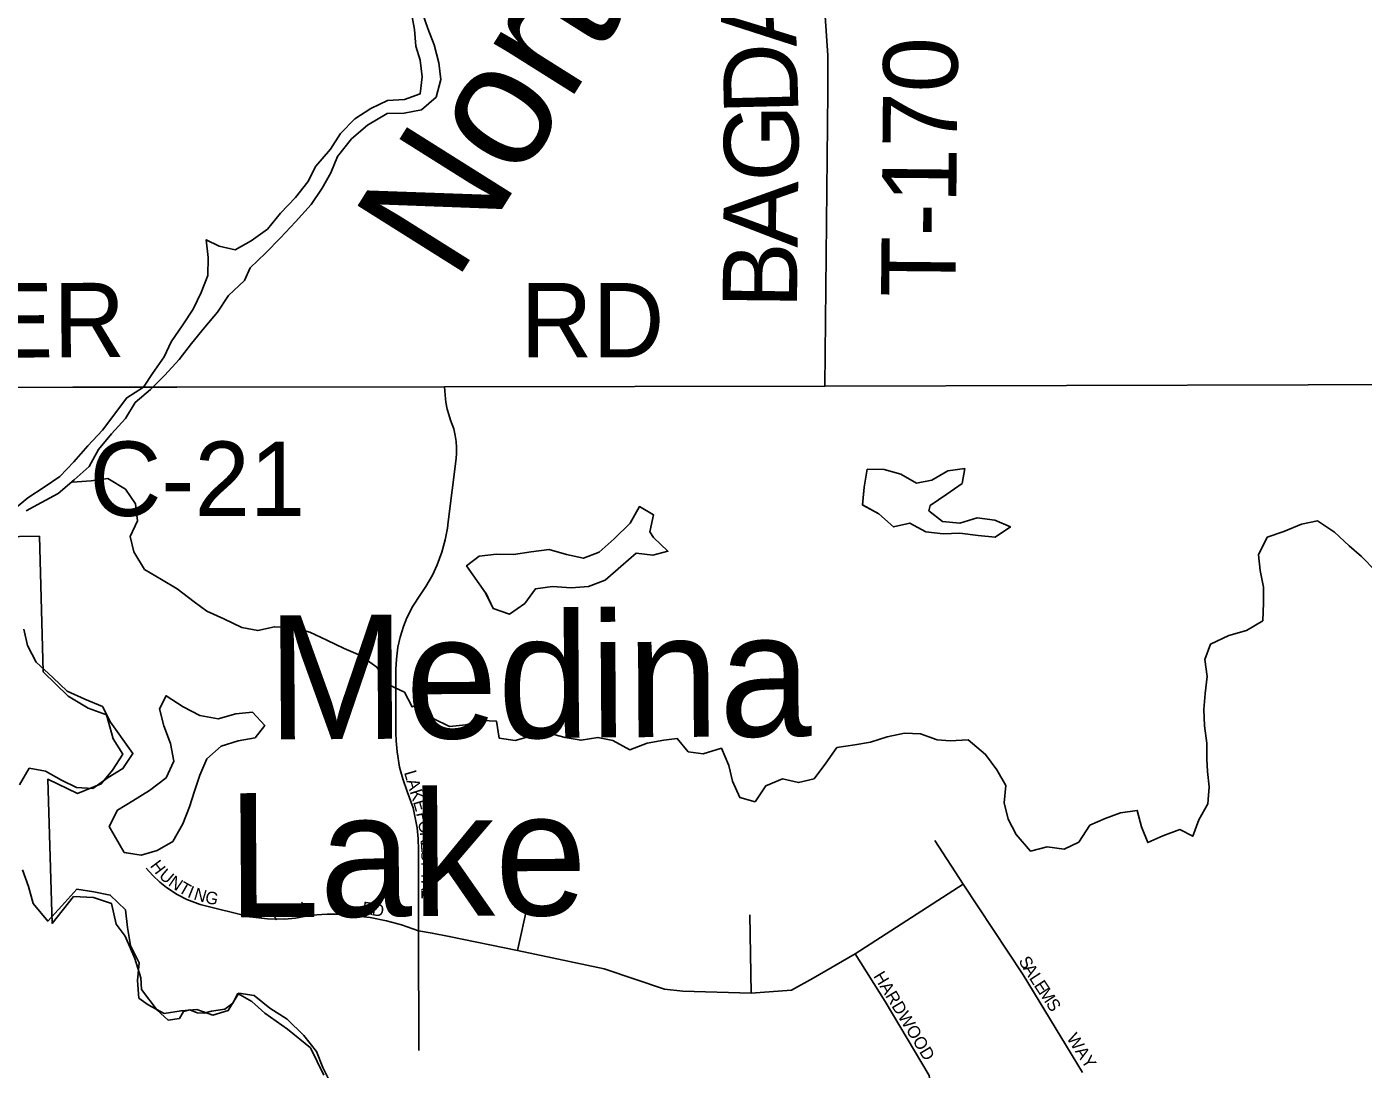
# Model space of a CAD drawing. Extents: x 1985906 to 2277390, y 930619 to 1324581.
# Drawn here: x 2154647 to 2160035, y 1146380 to 1150582 of the extents above; entities that cross this region are included whole.
import ezdxf

# ---------------------------------------------------------------- set-up
doc = ezdxf.new("R2010")
doc.units = 0
for name, color, linetype in [('GM_X_Corporation', 7, 'Continuous'), ('GM_X_County_Road', 7, 'Continuous'), ('GM_X_County_Road_Text', 7, 'Continuous'), ('GM_X_Major_Lake', 7, 'Continuous'), ('GM_X_Major_River_Text', 7, 'Continuous'), ('GM_X_Minor_Lake', 7, 'Continuous'), ('GM_X_Minor_River', 7, 'Continuous'), ('GM_X_Minor_River_Text', 7, 'Continuous'), ('GM_X_Township_Road', 7, 'Continuous'), ('GM_X_Township_Road_Text', 7, 'Continuous'), ('GM_X_Township_Subdivision', 7, 'Continuous'), ('GM_X_Township_Subdivision_Text', 7, 'Continuous')]:
    doc.layers.add(name, color=color, linetype=linetype)

msp = doc.modelspace()

# ---------------------------------------------------------------- linework, layer by layer
at = {"layer": 'GM_X_Corporation'}
msp.add_lwpolyline([(2152446.7, 1148490.8), (2154698.5, 1148528.8), (2154713.9, 1147981.8), (2154814.7, 1147884.6), (2154895.1, 1147835.4), (2154969.4, 1147808.1), (2154996.3, 1147712.2), (2155034.8, 1147650.5), (2154993.5, 1147585.9), (2154948.1, 1147531.3), (2154852.6, 1147492.2), (2154732.1, 1147549), (2154749.8, 1146968), (2154836.6, 1147077.1), (2154916.6, 1147072), (2154988.8, 1147048.7), (2155007.6, 1146964.7), (2155044, 1146917), (2155082.9, 1146827.2), (2155107.6, 1146749.3), (2155110.1, 1146701.2), (2155172.9, 1146617.7), (2155217.2, 1146578.1), (2155263.1, 1146584.6), (2155278.8, 1146612.8), (2155304.8, 1146619.1), (2155334.8, 1146607.4), (2155360.9, 1146605.7), (2155392.7, 1146614), (2155446.6, 1146622.6), (2155478.4, 1146647), (2155498, 1146685.3), (2155554.2, 1146653.8), (2155606.6, 1146606.3), (2155699.2, 1146541.1), (2155791.9, 1146466), (2155844.9, 1146356.3)], dxfattribs=at)
at = {"layer": 'GM_X_County_Road'}
for points in [[(2152637.1, 1149118), (2152637.8, 1149118), (2153784.4, 1149127.4), (2154832.9, 1149129)], [(2154832.9, 1149129), (2154834.6, 1149129), (2155251.1, 1149129.6)], [(2155251.1, 1149129.6), (2155252.6, 1149129.6), (2156332, 1149131.2), (2157865.1, 1149133.6), (2160787.6, 1149141.8)]]:
    msp.add_lwpolyline(points, dxfattribs=at)
at = {"layer": 'GM_X_Major_Lake'}
for points in [[(2154618.7, 1147526.4), (2154657.5, 1147593.2), (2154723.6, 1147582.3), (2154788.1, 1147545.4), (2154848.5, 1147516.4), (2154914.5, 1147511.6), (2154975.7, 1147556.7), (2155034.9, 1147591.8), (2155075.8, 1147652.6), (2154985.7, 1147779.3), (2154952.6, 1147842.8), (2154882.2, 1147871.6), (2154809.8, 1147904.4), (2154752.9, 1147959.5), (2154685.9, 1148020.5), (2154650.7, 1148088), (2154635.6, 1148153.8)], [(2155137.6, 1146639.9), (2155099.2, 1146667.3), (2155093.9, 1146737.3), (2155100.6, 1146809.5), (2155065.5, 1146879.1), (2155054.2, 1146951), (2155045, 1147022.9), (2154984, 1147082), (2154917.9, 1147094.8), (2154849.8, 1147105.7), (2154789.1, 1147038.5), (2154732.2, 1146977.4), (2154673, 1147048.5), (2154653.9, 1147116.3), (2154630.7, 1147184)], [(2155874.2, 1146320.2), (2155841, 1146387.8), (2155815.9, 1146451.5), (2155764.9, 1146516.7), (2155697.8, 1146581.6), (2155627.1, 1146626.5), (2155564.3, 1146677.4), (2155502.3, 1146686.4), (2155459.5, 1146617.5), (2155397.9, 1146598.4), (2155333.6, 1146621.3), (2155269.8, 1146616.2), (2155202.1, 1146604.9), (2155137.6, 1146639.9)], [(2155874.2, 1146320.2), (2155841, 1146387.8), (2155815.9, 1146451.5), (2155764.9, 1146516.7), (2155697.8, 1146581.6), (2155627.1, 1146626.5), (2155564.3, 1146677.4), (2155502.3, 1146686.4), (2155459.5, 1146617.5), (2155397.9, 1146598.4), (2155333.6, 1146621.3), (2155269.8, 1146616.2), (2155202.1, 1146604.9), (2155137.6, 1146639.9)]]:
    msp.add_lwpolyline(points, dxfattribs=at)
at = {"layer": 'GM_X_Minor_Lake'}
for points in [[(2158284.1, 1148630.8), (2158289.7, 1148652.9), (2158356.8, 1148698.2), (2158417.9, 1148741.4), (2158428.8, 1148801.7), (2158361.1, 1148792.5), (2158295.9, 1148755.2), (2158234.2, 1148742.1), (2158171.6, 1148779.1), (2158103.4, 1148797.9), (2158035.5, 1148798.8), (2158022.7, 1148726.4), (2158016, 1148654.1)], [(2158284.1, 1148630.8), (2158289.7, 1148652.9), (2158356.8, 1148698.2), (2158417.9, 1148741.4), (2158428.8, 1148801.7), (2158361.1, 1148792.5), (2158295.9, 1148755.2), (2158234.2, 1148742.1), (2158171.6, 1148779.1), (2158103.4, 1148797.9), (2158035.5, 1148798.8), (2158022.7, 1148726.4), (2158016.1, 1148655.2)], [(2157173.5, 1148523.1), (2157159.1, 1148546.9), (2157173.9, 1148615.3), (2157117.4, 1148648.3), (2157080.6, 1148581.6), (2157015.8, 1148518.3), (2156954.9, 1148465.1), (2156891.4, 1148440), (2156823.2, 1148454.8), (2156753, 1148475.6), (2156681.2, 1148466.3), (2156609.5, 1148455), (2156541.6, 1148455.9), (2156471.8, 1148448.6), (2156420.6, 1148409.6), (2156496.2, 1148300.3)], [(2158016.1, 1148655.2), (2158082.6, 1148619.2), (2158141.4, 1148566.2), (2158207, 1148581.4), (2158271.6, 1148546.4), (2158341.6, 1148537.7), (2158409.5, 1148540.8), (2158483.5, 1148532.1), (2158551.6, 1148525.3), (2158612.7, 1148566.5), (2158550.3, 1148593.4), (2158478.3, 1148602.2), (2158408.8, 1148580.9), (2158338.7, 1148587.7), (2158284.1, 1148630.8)], [(2158018, 1148654.2), (2158082.6, 1148619.2), (2158141.4, 1148566.2), (2158207, 1148581.4), (2158271.6, 1148546.4), (2158341.6, 1148537.7), (2158409.5, 1148540.8), (2158483.5, 1148532.1), (2158551.6, 1148525.3), (2158612.7, 1148566.5), (2158550.3, 1148593.4), (2158478.3, 1148602.2), (2158408.8, 1148580.9), (2158338.7, 1148587.7), (2158284.1, 1148630.8)], [(2156496.2, 1148300.3), (2156527.5, 1148237.2), (2156593.8, 1148214.3), (2156654.9, 1148257.5), (2156697.8, 1148316.3), (2156767.6, 1148325.6), (2156841.6, 1148320.9), (2156911.4, 1148326.1), (2156978.8, 1148351.3), (2157041.8, 1148406.6), (2157104.7, 1148459.8), (2157170.8, 1148452.9), (2157232.4, 1148468), (2157173.5, 1148523.1)], [(2156498.4, 1148300.8), (2156527.5, 1148237.2), (2156593.8, 1148214.3), (2156654.9, 1148257.5), (2156697.8, 1148316.3), (2156767.6, 1148325.6), (2156841.6, 1148320.9), (2156911.4, 1148326.1), (2156978.8, 1148351.3), (2157041.8, 1148406.6), (2157104.7, 1148459.8), (2157170.8, 1148452.9), (2157232.4, 1148468), (2157173.5, 1148523.1)], [(2155418.9, 1147792.9), (2155344.7, 1147805.6), (2155278.2, 1147840.5), (2155209.5, 1147885.4), (2155182.5, 1147832.8), (2155199.7, 1147765), (2155226.9, 1147693.4), (2155240.1, 1147621.5), (2155209.4, 1147554.8), (2155142.4, 1147503.5), (2155075.2, 1147462.3), (2155013.9, 1147425.1), (2154979.1, 1147358.4), (2155040, 1147253.4)], [(2155418.9, 1147792.9), (2155344.7, 1147805.6), (2155278.2, 1147840.5), (2155209.5, 1147885.4), (2155182.5, 1147832.8), (2155199.7, 1147765), (2155226.9, 1147693.4), (2155240.1, 1147621.5), (2155209.4, 1147554.8), (2155142.4, 1147503.5), (2155075.2, 1147462.3), (2155013.9, 1147425.1), (2154979.1, 1147358.4), (2155039.7, 1147254)], [(2155040, 1147253.4), (2155109, 1147242.5), (2155172.6, 1147261.6), (2155235.8, 1147298.8), (2155276.5, 1147369.6), (2155303.3, 1147438.2), (2155324.1, 1147500.7), (2155345, 1147565.2), (2155373.8, 1147631.8), (2155430.8, 1147682.9), (2155500.3, 1147704.2), (2155568, 1147715.4), (2155607.1, 1147766.2), (2155558.2, 1147819.4), (2155490.4, 1147812.2), (2155418.9, 1147792.9)], [(2155040.9, 1147253.3), (2155109, 1147242.5), (2155172.6, 1147261.6), (2155235.8, 1147298.8), (2155276.5, 1147369.6), (2155303.3, 1147438.2), (2155324.1, 1147500.7), (2155345, 1147565.2), (2155373.8, 1147631.8), (2155430.8, 1147682.9), (2155500.3, 1147704.2), (2155568, 1147715.4), (2155607.1, 1147766.2), (2155558.2, 1147819.4), (2155490.4, 1147812.2), (2155418.9, 1147792.9)]]:
    msp.add_lwpolyline(points, dxfattribs=at)
at = {"layer": 'GM_X_Minor_River'}
for points in [[(2156197.5, 1150643.8), (2156210.8, 1150571.9), (2156216, 1150503.8), (2156232.9, 1150448), (2156242.1, 1150380.1), (2156233.3, 1150311.8), (2156169.8, 1150288.6), (2156102, 1150285.4), (2156034.6, 1150252.2), (2155969.5, 1150211), (2155912.6, 1150151.9), (2155871.8, 1150089), (2155813.1, 1150019.9), (2155780.2, 1149957.2), (2155731.4, 1149894.2), (2155670.6, 1149831), (2155617.8, 1149766), (2155552.7, 1149718.8), (2155487.4, 1149683.6), (2155423.3, 1149698.5), (2155370.9, 1149723.6), (2155378.2, 1149651.6), (2155377.4, 1149579.4), (2155350.7, 1149510.8), (2155317.9, 1149444.1), (2155277.1, 1149381.3), (2155230.3, 1149312.4), (2155201.5, 1149251.8), (2155154.7, 1149184.8), (2155117.7, 1149130.1), (2155050.6, 1149086.8), (2154953, 1148956.9), (2154894.2, 1148893.7), (2154837.4, 1148828.6), (2154780.6, 1148769.5), (2154717.4, 1148726.3), (2154652.3, 1148683.1), (2154587.3, 1148629.8)], [(2154645.2, 1148630.9), (2154706.5, 1148664), (2154773.8, 1148701.2), (2154838.7, 1148756.5), (2154899.7, 1148809.6), (2154936.4, 1148878.4), (2154989.2, 1148941.5), (2155046.1, 1149002.6), (2155084.9, 1149067.4), (2155145.8, 1149120.6), (2155204.8, 1149177.7), (2155261.6, 1149240.8), (2155312.3, 1149305.8), (2155365.1, 1149370.8), (2155416, 1149431.8), (2155460.7, 1149498.8), (2155525.6, 1149560), (2155548.6, 1149610.5), (2155609.5, 1149669.7), (2155670.3, 1149730.9), (2155731.1, 1149796.1), (2155793.8, 1149865.3), (2155838.6, 1149932.2), (2155873.4, 1149992.9), (2155900.2, 1150059.5), (2155956.9, 1150130.6), (2156021.8, 1150185.9), (2156100.9, 1150233.3), (2156168.8, 1150234.5), (2156238.4, 1150247.8), (2156297.5, 1150298.9), (2156316.2, 1150369.4), (2156309, 1150437.4), (2156289.8, 1150509.1), (2156264.6, 1150574.8), (2156241.5, 1150640.5)], [(2154831.6, 1148747.2), (2154906.7, 1148751.7), (2154974.4, 1148760.9), (2155045.1, 1148718), (2155086.1, 1148658.7), (2155093.3, 1148590.7), (2155064.4, 1148528), (2155079.5, 1148466.2), (2155122.7, 1148394.8), (2155191.3, 1148353.9), (2155253.9, 1148317), (2155322.7, 1148264.1), (2155373.3, 1148226.9), (2155441.7, 1148196.1), (2155514.2, 1148161.3), (2155578.4, 1148148.4), (2155646, 1148163.6), (2155717.9, 1148162.8), (2155788.2, 1148142), (2155856.7, 1148109.2), (2155927.1, 1148076.4), (2155993.6, 1148047.5), (2156058.3, 1148000.5), (2156107.5, 1147929.3), (2156169.9, 1147900.3), (2156200.9, 1147840.8), (2156256.4, 1147863.8), (2156285.6, 1147794.2), (2156352.1, 1147761.3), (2156417.9, 1147768.4), (2156481.5, 1147785.6), (2156541.5, 1147782.6), (2156552.6, 1147714.7), (2156616.7, 1147705.8), (2156688.3, 1147725.1), (2156752, 1147734.2), (2156818.2, 1147717.4), (2156882.3, 1147706.5), (2156950, 1147717.7), (2157010.2, 1147704.7), (2157078.7, 1147667.9), (2157148.1, 1147695.1), (2157215.9, 1147706.3), (2157269.7, 1147713.3), (2157314.5, 1147660), (2157374.6, 1147651), (2157448.1, 1147674.4), (2157477.3, 1147604.8), (2157492.4, 1147540.9), (2157521.5, 1147475.3), (2157583.7, 1147458.4), (2157626.5, 1147523.2), (2157693.9, 1147550.5), (2157758.1, 1147535.6), (2157821.7, 1147550.7), (2157868.6, 1147613.7), (2157913.4, 1147676.6), (2157985.1, 1147687.8), (2158048.8, 1147699), (2158116.3, 1147720.2), (2158186, 1147735.5), (2158249.9, 1147732.6), (2158318.3, 1147707.7), (2158370.3, 1147704.6), (2158442.1, 1147707.9), (2158513, 1147649.1), (2158558.1, 1147587.7), (2158595.1, 1147524.3), (2158588.4, 1147454), (2158603.5, 1147388.2), (2158636.5, 1147326.7), (2158693.6, 1147259.5), (2158761.2, 1147276.8), (2158829.3, 1147267.9), (2158888.7, 1147295), (2158933.5, 1147363.9), (2158994.9, 1147391.1), (2159056.4, 1147414.2), (2159124.2, 1147423.4), (2159141.3, 1147357.6), (2159166.4, 1147293.9), (2159227.8, 1147321), (2159295.3, 1147346.3), (2159347.7, 1147319.1), (2159372.5, 1147385.7), (2159409.3, 1147450.5), (2159414.1, 1147518.7), (2159407, 1147580.7), (2159404.1, 1147630.7), (2159405, 1147694.8), (2159395.8, 1147764.8), (2159392.6, 1147830.9), (2159397.5, 1147895.1), (2159406.2, 1147963.3), (2159397.1, 1148031.3), (2159419.9, 1148093.8), (2159493.2, 1148129.2), (2159564.8, 1148148.5), (2159630, 1148187.7), (2159632.7, 1148259.9), (2159633.6, 1148324)], [(2159633.6, 1148324), (2159620.4, 1148389.9), (2159613.3, 1148453.9), (2159648, 1148524.6), (2159715.5, 1148547.8), (2159786.9, 1148577.1), (2159850.6, 1148590.3), (2159919.3, 1148545.4), (2159978.2, 1148490.3), (2160028.9, 1148447.2), (2160085.8, 1148388.1)]]:
    msp.add_lwpolyline(points, dxfattribs=at)
at = {"layer": 'GM_X_Township_Road'}
msp.add_lwpolyline([(2157865.1, 1149133.6), (2157877.3, 1150318.2), (2157876.9, 1150466.6), (2157856, 1150785.3), (2157811.9, 1151571.3), (2157805.5, 1151737.7), (2157815.1, 1151878.1), (2157848.5, 1152098.7), (2157903.7, 1152439.8)], dxfattribs=at)
at = {"layer": 'GM_X_Township_Subdivision'}
for points in [[(2156228.5, 1146455.2), (2156227.2, 1146937.9), (2156227.2, 1147266.6), (2156226, 1147309.3), (2156221.5, 1147353.9), (2156204.8, 1147433.7), (2156181.7, 1147500.2), (2156163.5, 1147550.3), (2156150.7, 1147597.8), (2156140.1, 1147659.2), (2156136.5, 1147703.4), (2156135.9, 1147735.8), (2156135.9, 1147992.8), (2156137.6, 1148033.4), (2156143.8, 1148081.5), (2156152.6, 1148121.5), (2156166.4, 1148165.2), (2156180, 1148199.4), (2156204.3, 1148247.2), (2156234.4, 1148293.2), (2156256.8, 1148326.4), (2156282.7, 1148371.7), (2156302, 1148413), (2156321, 1148463.8), (2156334.9, 1148514.5), (2156343.8, 1148561.4), (2156346.9, 1148586.3), (2156378.4, 1148842.4), (2156379.9, 1148863.2), (2156379.9, 1148886.4), (2156378.5, 1148910.5), (2156375.1, 1148934.5), (2156368.7, 1148962.1), (2156356.4, 1148996.9), (2156348.5, 1149018.8), (2156342.3, 1149040.8), (2156336.9, 1149069.6), (2156335.5, 1149082.2), (2156332, 1149131.2)], [(2158904.2, 1146366.5), (2158664.8, 1146760.7), (2158422.8, 1147125.7), (2158307.9, 1147302.6)], [(2155128.8, 1147190.9), (2155155.3, 1147161), (2155184.3, 1147133.7), (2155211.1, 1147112.3), (2155253.3, 1147084.7), (2155292.2, 1147064.7), (2155346.4, 1147044.2), (2155546.6, 1146994.4), (2155617.7, 1146985.9), (2155686.9, 1146985.7), (2155730.6, 1146989.8), (2155794.8, 1147000.6), (2155858.2, 1147005.9), (2155903.4, 1147004.9), (2156031.9, 1146991.9), (2156097.6, 1146978.6), (2156158, 1146962.1), (2156227.2, 1146937.9), (2156281.8, 1146928.9), (2156350.5, 1146915.6), (2156625.4, 1146858.9), (2156975.5, 1146785.2), (2157218.4, 1146703.6), (2157292.8, 1146694.5), (2157568.5, 1146687), (2157730.9, 1146698.3), (2157817.7, 1146747.4), (2157987.6, 1146845.7), (2158422.8, 1147125.7)], [(2156625.4, 1146858.9), (2156667, 1147047.5)], [(2157568.5, 1146687), (2157562, 1147002.5)], [(2160173.1, 1145845.1), (2159735.1, 1145818.6), (2159646.2, 1145825.4), (2159508.5, 1145845.1), (2159436.7, 1145860.2), (2159380.1, 1145856.4), (2159259.2, 1145814.9), (2159134.6, 1145739.3), (2159030, 1145694), (2158912.9, 1145686.4), (2158765.6, 1145694), (2158599.5, 1145709.1), (2158478.6, 1145728), (2158388, 1145773.3), (2158335.1, 1145848.9), (2158293.6, 1145969.8), (2158297.3, 1146102.1), (2158293.6, 1146214.7), (2158293.6, 1146226.9), (2158293.6, 1146294), (2158286, 1146354.5), (2158108.5, 1146653), (2157987.6, 1146845.7)]]:
    msp.add_lwpolyline(points, dxfattribs=at)

# ---------------------------------------------------------------- texts
at = {"layer": 'GM_X_County_Road_Text'}
for s, rotation, p in [('GRANGER', 0.2841, (2153016.5, 1149240.9)), ('RD', 0, (2156638.5, 1149249.6)), ('C-21', 0, (2154900.5, 1148610.4))]:
    msp.add_text(s, height=300, rotation=rotation, dxfattribs=at).set_placement(p)
at = {"layer": 'GM_X_Major_River_Text'}
for s, rotation, p in [('Medina', 0.367, (2155617.9, 1147709)), ('Lake', 0.3668, (2155457, 1146992.3))]:
    msp.add_text(s, height=500.21, rotation=rotation, dxfattribs=at).set_placement(p)
at = {"layer": 'GM_X_Minor_River_Text'}
msp.add_text('North', height=500.27, rotation=57.8286, dxfattribs=at).set_placement((2156375.3, 1149548.4))
at = {"layer": 'GM_X_Township_Road_Text'}
for s, rotation, p in [('A', 92.7361, (2157751.8, 1150502.5)), ('T-170', 89.4394, (2158391.1, 1149491.4)), ('D', 91.4423, (2157758.7, 1150231.2)), ('G', 89.7278, (2157757.5, 1149957.4)), ('A', 89.4237, (2157754.9, 1149691.6)), ('B', 89.4223, (2157752.4, 1149445.3))]:
    msp.add_text(s, height=300, rotation=rotation, dxfattribs=at).set_placement(p)
at = {"layer": 'GM_X_Township_Subdivision_Text'}
for s, rotation, p in [('L', 286.5422, (2156167.9, 1147576.7)), ('A', 286.6754, (2156177.9, 1147542.8)), ('K', 287.8431, (2156190.9, 1147499.6)), ('E', 286.1443, (2156204.3, 1147458.1)), ('F', 282.3333, (2156216.9, 1147412.3)), ('O', 279.6851, (2156224.3, 1147378.5)), ('R', 275.7904, (2156231.6, 1147336)), ('E', 274.1557, (2156235.5, 1147297)), ('H', 306.577, (2155142.2, 1147199.8)), ('S', 270.9289, (2156238.1, 1147262.7)), ('T', 270.0547, (2156238.6, 1147227.7)), ('U', 319.5966, (2155176.9, 1147155.4)), ('N', 325.5692, (2155214.9, 1147123.5)), ('T', 269.9956, (2156238.7, 1147179.3)), ('T', 329.9222, (2155254.7, 1147096.4)), ('I', 337.9459, (2155292, 1147075.4)), ('N', 343.5098, (2155317.4, 1147065.3)), ('R', 269.994, (2156238.7, 1147144.1)), ('G', 347.1452, (2155363, 1147052)), ('N', 11.2241, (2155726.6, 1146998.3)), ('R', 352.155, (2155997.1, 1147007)), ('L', 269.9956, (2156238.7, 1147104.5)), ('R', 27.7054, (2155646.4, 1146977.2)), ('U', 4.3534, (2155676.3, 1146994.1)), ('D', 350.0921, (2156035.8, 1147001.7)), ('S', 300.3686, (2158644.2, 1146817.6)), ('A', 301.6098, (2158662.6, 1146786.2)), ('HARDWOOD', 301.2002, (2158059, 1146755.9)), ('L', 303.2554, (2158686.5, 1146747.4)), ('E', 303.3113, (2158705.8, 1146717.9)), ('M', 303.3163, (2158725.1, 1146688.5)), ('S', 303.3113, (2158754.1, 1146644.4)), ('WAY', 302.7376, (2158837.6, 1146505.6))]:
    msp.add_text(s, height=50, rotation=rotation, dxfattribs=at).set_placement(p)

doc.saveas('drawing.dxf')
